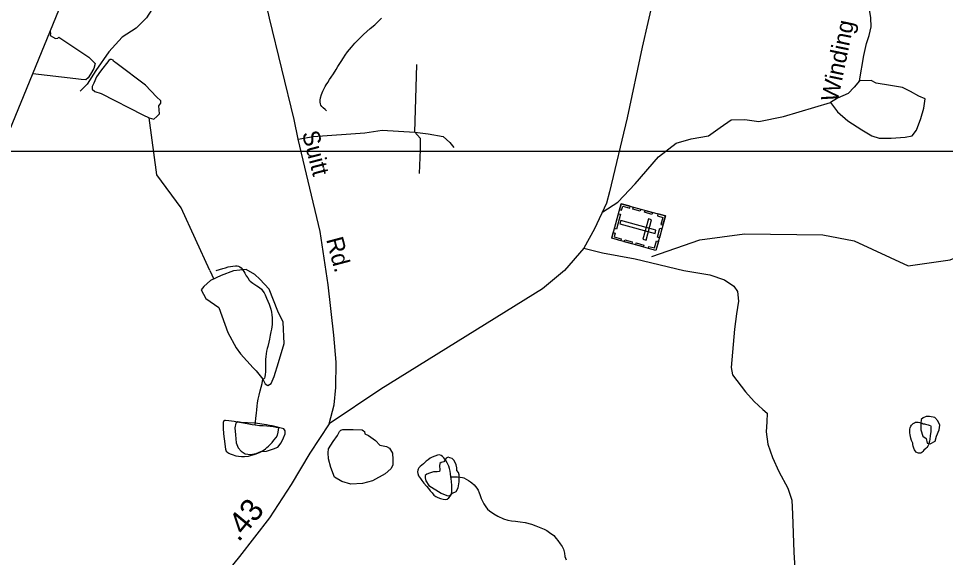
# Model space of a CAD drawing. Extents: x 2126262 to 2293712, y 749403 to 919119.
# Drawn here: x 2136344 to 2141497, y 850625 to 853622 of the extents above; entities that cross this region are included whole.
import ezdxf

# ---------------------------------------------------------------- set-up
doc = ezdxf.new("R2010")
doc.units = 0
for name, color, linetype in [('Exist Boundary Political CountyLine', 7, 'Continuous'), ('Exist Cultural Cemetery CELL', 7, 'Continuous'), ('Exist Hydrographic Creek Single Shore', 7, 'Continuous'), ('Exist Hydrographic Misc Water Feature', 7, 'Continuous'), ('Exist Hydrographic Pond Under 1500 Sq Ft', 7, 'Continuous'), ('Exist Road Non-System Type 51', 7, 'Continuous'), ('Exist Road Non-System Type 51 Label', 7, 'Continuous'), ('Exist Road Secondary Mileage Hundredths English Label', 7, 'Continuous'), ('Exist Road Secondary Type 51 Attributed', 7, 'Continuous'), ('Exist Road Secondary Type 51 Label', 7, 'Continuous'), ('Map Preparation Inset Cut Line', 7, 'Continuous')]:
    doc.layers.add(name, color=color, linetype=linetype)

msp = doc.modelspace()

# ---------------------------------------------------------------- linework, layer by layer
at = {"layer": 'Exist Boundary Political CountyLine'}
msp.add_lwpolyline([(2133839.4, 827270.1), (2134339.4, 835334.3), (2134341.8, 841203.1), (2134508, 848637.7), (2140998.3, 864497.6)], dxfattribs=at)
at = {"layer": 'Exist Cultural Cemetery CELL'}
for points in [[(2139940.2, 852524.1), (2139887.5, 852332.1), (2139641.9, 852399.6), (2139694.7, 852591.6)], [(2139686, 852559.7), (2139697.1, 852556.6), (2139702.9, 852577.8), (2139741.9, 852567.1), (2139744.8, 852577.9), (2139694.8, 852591.6)], [(2139762.2, 852573.1), (2139803.9, 852561.6), (2139800.9, 852550.6), (2139759.1, 852562.1)], [(2139690.5, 852533.1), (2139668.1, 852451.3), (2139657.1, 852454.3), (2139679.6, 852536.1)], [(2139827, 852555.2), (2139868.7, 852543.8), (2139865.7, 852532.8), (2139823.9, 852544.3)], [(2139898.5, 852535.6), (2139895.5, 852524.6), (2139926.5, 852516.1), (2139915.7, 852477), (2139926.5, 852474), (2139940.2, 852524.1)], [(2139883.1, 852426.7), (2139888, 852444.7), (2139692.5, 852498.5), (2139687.5, 852480.5)], [(2139863.8, 852502.8), (2139845.8, 852507.7), (2139814.6, 852394.2), (2139832.6, 852389.2)], [(2139650.7, 852431.5), (2139661.8, 852428.5), (2139656, 852407.3), (2139694.9, 852396.6), (2139692, 852385.8), (2139641.9, 852399.6)], [(2139920.6, 852452.7), (2139906.8, 852402.7), (2139895.9, 852405.7), (2139909.6, 852455.7)], [(2139714.6, 852391.4), (2139756.4, 852379.9), (2139753.4, 852369), (2139711.6, 852380.4)], [(2139778.2, 852373.9), (2139820, 852362.4), (2139816.9, 852351.5), (2139775.2, 852362.9)], [(2139845.6, 852343.5), (2139848.6, 852354.5), (2139879.7, 852346), (2139890.4, 852385.1), (2139901.2, 852382.1), (2139887.4, 852332.1)]]:
    msp.add_lwpolyline(points, close=True, dxfattribs=at)
at = {"layer": 'Exist Hydrographic Creek Single Shore'}
for points in [[(2137407.5, 852221), (2137247.6, 852568.7), (2137113.7, 852752), (2137069.6, 853069.2)], [(2137407.5, 852221), (2137430.1, 852173.3)], [(2138747.8, 851074.1), (2138774, 851073.5), (2138783.9, 851073.3), (2138800.1, 851072.2), (2138812, 851070.3), (2138820.2, 851067.6), (2138846.2, 851052.4), (2138856, 851046.4), (2138864, 851040.5), (2138876.3, 851028.7), (2138892.5, 851010.3), (2138898.7, 850998.8), (2138904.6, 850984.7), (2138908.9, 850974.8), (2138912.8, 850963.2), (2138916.9, 850952.5), (2138921, 850940.9), (2138931.3, 850922.6), (2138941.3, 850906.8), (2138951.6, 850893.5), (2138961.6, 850885.1), (2138985.6, 850867.4), (2139007.8, 850855.4), (2139040.2, 850840), (2139064.2, 850832.1), (2139084.1, 850828.4), (2139106.2, 850826.4), (2139133.7, 850823.3), (2139160.1, 850818.7), (2139196.4, 850809.7), (2139220.4, 850801), (2139238.5, 850794.1), (2139266.6, 850782), (2139280.3, 850774.4), (2139296.7, 850764.2), (2139319.5, 850746.5), (2139332.8, 850730.6), (2139343, 850718.9), (2139355.3, 850700.6), (2139365.8, 850685.6), (2139373.4, 850670.7), (2139379.5, 850649.2), (2139381.8, 850631.2), (2139388.2, 850611.4)]]:
    msp.add_lwpolyline(points, dxfattribs=at)
at = {"layer": 'Exist Hydrographic Misc Water Feature'}
for points in [[(2138055.9, 853107.7), (2138047.9, 853115.2), (2138037.9, 853125.3), (2138029.9, 853132.8), (2138025.4, 853140.3), (2138022.7, 853147.7), (2138020.7, 853157.6), (2138020.9, 853168.3), (2138023.3, 853181.4), (2138029.1, 853199.3), (2138035.2, 853217.2), (2138041, 853229.4), (2138048.5, 853243.1), (2138054.7, 853253.7), (2138062.9, 853265.9), (2138072.5, 853282.1), (2138082.4, 853295.8), (2138094.5, 853313.6), (2138109.9, 853337.9), (2138119.9, 853355.7), (2138137.5, 853382.4), (2138151.3, 853404.2), (2138159.1, 853418.1), (2138173.2, 853436.6), (2138195, 853462.4), (2138214.6, 853485), (2138228.6, 853499.4), (2138242.3, 853513.1), (2138262.4, 853533.2), (2138280, 853549.2), (2138298.1, 853566.1), (2138325.6, 853587.7), (2138341.6, 853603.7), (2138361.5, 853624.7)], [(2139864.6, 852298.2), (2140131.6, 852391.2), (2140380.5, 852425.4), (2140814.6, 852419.7), (2140989.5, 852386.6), (2141289.5, 852245.8), (2141522.5, 852280.5), (2141647.5, 852330.4), (2141980.5, 852389.1), (2142196.5, 852489.7), (2142503.4, 852775.3), (2142852.4, 852984.6), (2142969.5, 853018.3), (2143252.5, 853019.1), (2143518.4, 853112), (2143668.5, 853062.9), (2143961.5, 852856.8), (2144530.6, 852385.7), (2144621.4, 852351), (2144755.5, 852361.4), (2144788.5, 852334.5)], [(2137442.4, 852221.4), (2137461.5, 852226.8), (2137479.9, 852232.1), (2137493.9, 852236), (2137509.9, 852240.5), (2137522, 852242.7), (2137535.9, 852244.9), (2137549.9, 852247.1), (2137559.9, 852246.9), (2137567.9, 852245.1), (2137574.5, 852241.7), (2137581.8, 852234.9), (2137588.8, 852225.8), (2137596.2, 852215), (2137602.1, 852205), (2137609.9, 852191.7), (2137618.3, 852179.2), (2137626.3, 852167.6), (2137632.7, 852161.7), (2137638.6, 852155.9), (2137646.6, 852150), (2137657.7, 852143.1), (2137668.6, 852135.5), (2137682.9, 852126.2), (2137694.6, 852116.1), (2137702.8, 852106.1), (2137710.2, 852096.1), (2137714.9, 852086.2), (2137719.4, 852076.3), (2137723.3, 852066.4), (2137730.7, 852050.6), (2137737.7, 852034), (2137741.8, 852022.5), (2137747.1, 852005.1), (2137750.2, 851988.6), (2137752, 851974.7), (2137753.9, 851958.3), (2137754.3, 851944.3), (2137754.7, 851934.5), (2137754.1, 851920.5), (2137753.1, 851907.4), (2137750.8, 851894.3), (2137747.1, 851878.8), (2137743.2, 851861.7), (2137739.3, 851838.8), (2137736.5, 851821.7), (2137729.7, 851797.9), (2137725.8, 851786.6), (2137722.1, 851771.9), (2137720.1, 851758), (2137718.2, 851742.5), (2137717.2, 851726.1), (2137716.4, 851710.5), (2137716.6, 851696.6), (2137717, 851678.5), (2137717.2, 851658), (2137715.1, 851642.5), (2137713.3, 851628.5), (2137711.4, 851622), (2137707.3, 851618), (2137702.2, 851616.5)], [(2137659.6, 851359.8), (2137660.8, 851379.5), (2137663.5, 851397.5), (2137665.1, 851413.8), (2137666.9, 851427.7), (2137668.8, 851445.8), (2137670.6, 851465.4), (2137673.1, 851484.2), (2137676.4, 851505.4), (2137682.1, 851527.5), (2137687.9, 851552), (2137692.6, 851571.6), (2137697.7, 851592), (2137702.2, 851616.5)], [(2137659.6, 851359.8), (2137643.6, 851363.4), (2137624.3, 851367.1), (2137604.4, 851370.8), (2137584.1, 851373.6), (2137562.2, 851377.4), (2137543.3, 851380.2), (2137527.3, 851382.2), (2137513.4, 851384.1), (2137495.1, 851386.2), (2137489.4, 851386.2), (2137485.1, 851384.8), (2137482.6, 851375.8), (2137481.6, 851364.3), (2137481.6, 851350.4), (2137482.4, 851334), (2137483.8, 851322.5), (2137484, 851311.8), (2137486.9, 851285.5), (2137490.6, 851256.7), (2137492.6, 851240.2), (2137494.9, 851226.3), (2137498.8, 851216.3), (2137506.8, 851208), (2137513.2, 851204.5), (2137520.9, 851200.3), (2137531.2, 851196.8), (2137553.1, 851190.6), (2137567.1, 851188.6), (2137583.1, 851186.7), (2137601.1, 851187.1), (2137623.1, 851189.1), (2137639.1, 851193.7), (2137654.8, 851197.5), (2137664.9, 851201.4), (2137687.4, 851210.8), (2137704.9, 851220.3), (2137717, 851229.8), (2137724.6, 851236.3), (2137734.6, 851244.2), (2137744.7, 851254.7), (2137754.3, 851264.3), (2137764.3, 851276.4), (2137776, 851292.6), (2137783.2, 851305.6), (2137787.9, 851321.1), (2137789.6, 851334.2), (2137790.4, 851343.1), (2137787.7, 851346.5), (2137775.6, 851348.4), (2137760, 851351.1), (2137742.8, 851353.1), (2137724.2, 851355.2), (2137703.6, 851356.5), (2137683.6, 851357.6), (2137659.6, 851359.8)], [(2141318.3, 851370.4), (2141324.3, 851374.4), (2141330.8, 851376.7), (2141336.4, 851377.4), (2141346.4, 851376.4), (2141354.2, 851374.6), (2141362.2, 851372.7), (2141367.3, 851371), (2141373.3, 851368.4), (2141380.4, 851367.5), (2141386.8, 851366.5), (2141394.2, 851364.7), (2141400.3, 851362.9), (2141406.3, 851361.2), (2141414.1, 851358.6), (2141416.3, 851355.2), (2141416.5, 851351.1), (2141416.5, 851337.2), (2141416.5, 851324.8), (2141412.8, 851301.2), (2141411.2, 851283.2), (2141408.5, 851271.7), (2141405, 851258.7), (2141402.2, 851250.6), (2141398.7, 851243.2), (2141393.4, 851236.8), (2141387.6, 851230.4), (2141377.6, 851220.7), (2141371.6, 851214.3), (2141365.9, 851208.7), (2141359.5, 851205.5), (2141353.8, 851204), (2141346.8, 851204.9), (2141341.7, 851205.9), (2141333.7, 851210.1), (2141328.4, 851217.6), (2141325.7, 851224.3), (2141321.6, 851233.4), (2141318.5, 851244), (2141316.7, 851252.3), (2141315, 851259.7), (2141312.4, 851268.8), (2141309.1, 851276.2), (2141305.2, 851287.8), (2141302.9, 851297.7), (2141300.9, 851307.6), (2141299, 851318.3), (2141298.8, 851328.2), (2141299, 851338), (2141301.1, 851346.1), (2141304.4, 851354.3), (2141308.3, 851359.9), (2141313.2, 851365.5), (2141318.3, 851370.4)], [(2138747.8, 851074.1), (2138745.9, 851089.7), (2138743.7, 851105.3), (2138739.6, 851119.4), (2138735.7, 851133.4), (2138727.5, 851150.7), (2138719.1, 851164.8), (2138708.8, 851179), (2138701.8, 851186.5), (2138693.4, 851192.5), (2138684.8, 851195.1), (2138672.9, 851192.9), (2138658.8, 851188.2), (2138643.2, 851182.1), (2138633.1, 851176.5), (2138621.1, 851168.5), (2138611.2, 851160.5), (2138601.4, 851151.7), (2138595.4, 851146.1), (2138577.6, 851131.7), (2138569.6, 851123.7), (2138567.5, 851119.6), (2138565.7, 851115.5), (2138563.6, 851109.8), (2138561.8, 851101.7), (2138563.8, 851091.8), (2138567.9, 851079.4), (2138578.2, 851063.6), (2138586.4, 851053.6), (2138597.1, 851037.8), (2138611.6, 851021.9), (2138622.7, 851008.5), (2138632.5, 850996), (2138644.2, 850983.5), (2138653.7, 850971.8), (2138664.9, 850964.2), (2138675.2, 850958.3), (2138689.1, 850953), (2138705.1, 850948.6), (2138717.2, 850946.7), (2138727.1, 850949), (2138737.1, 850957), (2138748.8, 850973.2), (2138752.7, 850989.5), (2138752.7, 851009.2), (2138752.3, 851027.3), (2138750.4, 851045.3), (2138749.2, 851063.3), (2138747.8, 851074.1)]]:
    msp.add_lwpolyline(points, dxfattribs=at)
at = {"layer": 'Exist Hydrographic Pond Under 1500 Sq Ft'}
for points in [[(2136519.5, 853550.2), (2136521.8, 853538.4), (2136520.7, 853526.6), (2136548.9, 853510.1), (2136563.1, 853512.4), (2136569, 853518.3), (2136735.2, 853407.5), (2136769.3, 853370.9), (2136762.3, 853343.8), (2136743.4, 853313.1), (2136731.6, 853291.9), (2136717.5, 853281.3), (2136691.6, 853282.5), (2136663.3, 853287.2), (2136422.8, 853314.3)], [(2136800, 853328.6), (2136778.5, 853297.5), (2136762.8, 853263.1), (2136753.9, 853244.4), (2136752.9, 853229.6), (2136768.7, 853215.8), (2136803.4, 853204.8), (2137034.6, 853085.8), (2137069.6, 853069.2), (2137096.1, 853062.3), (2137113.9, 853077.1), (2137127.6, 853092.8), (2137123.7, 853136.1), (2137135.5, 853150.9), (2137134.5, 853163.7), (2137110.3, 853185.9), (2137049.9, 853251.2), (2136892.7, 853369.9), (2136871.9, 853384.1), (2136870, 853391), (2136861.1, 853394.9), (2136854.2, 853393.9), (2136846.4, 853388), (2136800, 853328.6)], [(2137702.2, 851616.5), (2137715.6, 851590.7), (2137730.2, 851581.3), (2137748.3, 851592.5), (2137765.1, 851631.8), (2137789, 851709.7), (2137821.1, 851814), (2137815.7, 851934.3), (2137785.2, 851994.5), (2137738.2, 852116.2), (2137684.8, 852172.3), (2137658.1, 852199.1), (2137609.9, 852225.8), (2137539.5, 852218.2), (2137471, 852193.7), (2137412.2, 852164.3), (2137374.7, 852132.2), (2137358.7, 852113.5), (2137385.4, 852065.4), (2137457.6, 852015), (2137508.4, 851875.5), (2137553.8, 851789.9), (2137577.2, 851758.1), (2137649.2, 851679.5), (2137666, 851662.7), (2137702.2, 851616.5)], [(2141408.5, 851409.6), (2141389.3, 851409.5), (2141373.9, 851401.1), (2141361.3, 851392.7), (2141359.8, 851369.1), (2141359.9, 851333.9), (2141371.1, 851298.9), (2141389.3, 851285.8), (2141394.9, 851261.2), (2141411.7, 851257), (2141439.6, 851272.4), (2141448.2, 851299.8), (2141462, 851333.9), (2141466.2, 851360.5), (2141455, 851384.3), (2141438.2, 851403.9), (2141408.5, 851409.6)], [(2137660.3, 851372.1), (2137617.9, 851373.7), (2137581.3, 851375.9), (2137562.5, 851379.3), (2137551.4, 851372.6), (2137547, 851344.9), (2137549.4, 851306.3), (2137554.8, 851261.8), (2137564.7, 851235.1), (2137581.3, 851215.2), (2137604.6, 851201.9), (2137633.4, 851197.5), (2137665.5, 851203), (2137691.7, 851213.8), (2137723.2, 851216.3), (2137761.9, 851228.5), (2137786.3, 851238.5), (2137805.1, 851261.8), (2137817.8, 851290.2), (2137827.3, 851312.8), (2137827.3, 851329.4), (2137819.5, 851340.5), (2137754.2, 851356), (2137738.8, 851359), (2137723.2, 851362.6), (2137660.3, 851372.1)], [(2138425.9, 851169.8), (2138425.5, 851139), (2138413, 851117), (2138381.6, 851090.4), (2138312.6, 851051.1), (2138255.8, 851036.1), (2138190.9, 851033), (2138141.9, 851047.7), (2138101.1, 851070.6), (2138079.9, 851124.5), (2138066.9, 851173.4), (2138065.2, 851206.1), (2138067, 851229.2), (2138093.2, 851269.2), (2138116.7, 851303.7), (2138128.9, 851326.3), (2138135.8, 851332.9), (2138147.8, 851336), (2138204.5, 851336.6), (2138254.6, 851333.8), (2138262.2, 851329.7), (2138266.6, 851324.6), (2138268.6, 851312.3), (2138289.1, 851303.7), (2138328.3, 851275.5), (2138353.4, 851248.8), (2138389.5, 851242.5), (2138406.7, 851233.1), (2138423.9, 851204.9), (2138425.9, 851169.8)], [(2138793.9, 851072.6), (2138794.4, 851084.4), (2138789.2, 851097.3), (2138780.4, 851109.3), (2138780.4, 851123.3), (2138777.2, 851139.9), (2138771, 851153.4), (2138764.3, 851166.9), (2138755.5, 851175.2), (2138741.4, 851179.4), (2138732.1, 851182.5), (2138722.3, 851177.8), (2138707.7, 851156.4), (2138693.7, 851152.4), (2138685.9, 851148.2), (2138683.9, 851134.2), (2138686.4, 851112.6), (2138684.4, 851103.6), (2138671.9, 851101.5), (2138651.2, 851100.5), (2138628.9, 851094.2), (2138614.3, 851088), (2138605.5, 851080.2), (2138605, 851068.3), (2138608.6, 851050.6), (2138625.2, 851025.7), (2138693.6, 850982.2), (2138724.8, 850970.2), (2138739.9, 850967.6), (2138757, 850981.6), (2138777.8, 850992), (2138788.1, 851011.7), (2138794.4, 851045.4), (2138793.9, 851072.6)]]:
    msp.add_lwpolyline(points, dxfattribs=at)
at = {"layer": 'Exist Road Non-System Type 51'}
for points in [[(2141019.1, 853275.4), (2141042.8, 853417.1), (2141058.1, 853482.7), (2141073.5, 853527.4), (2141084.6, 853576.2), (2141083.2, 853626.5), (2141066.5, 853732.6), (2141027.5, 853848.8), (2140992.6, 853907.4), (2140938.2, 853995.4), (2140924.2, 854051.2), (2140936.8, 854121), (2140977.2, 854181), (2141044.2, 854242.4), (2141088.8, 854264.8), (2141168.3, 854273.1), (2141247.3, 854282.1), (2141297.5, 854268.1), (2141358.9, 854255.6), (2141400.7, 854252.8), (2141444, 854259.7), (2141490, 854311.4), (2141566.7, 854466.3)], [(2137146.8, 853779.9), (2137102.2, 853698.9), (2137054.7, 853626.4), (2136999, 853567.7), (2136920.9, 853517.5), (2136845.5, 853436.5), (2136773, 853333.2), (2136725.6, 853257.8), (2136686.5, 853218.7)], [(2138546.7, 852990.4), (2138555.1, 853238.2), (2138558.6, 853365.6)], [(2140858, 853154), (2140896.4, 853103.7), (2140953.6, 853053.4), (2141033.1, 853003.2), (2141087.5, 852969.7), (2141127.9, 852957.1), (2141196.3, 852955.7), (2141273, 852962.7), (2141312, 852969.7), (2141335.7, 853001.8), (2141360.8, 853066), (2141376.2, 853123.2), (2141384.6, 853174.9), (2141349.7, 853190.2), (2141303.7, 853216.8), (2141259, 853237.7), (2141192.1, 853250.3), (2141112.6, 853262.8), (2141084.7, 853276.8), (2141019.1, 853275.4)], [(2141019.1, 853275.4), (2140989.8, 853240.5), (2140956.4, 853205.6), (2140896.4, 853179.1), (2140858, 853154)], [(2139591.7, 852546.9), (2139676.4, 852601), (2139771.3, 852702.9), (2139902.4, 852853.7), (2140000.7, 852928.4), (2140084.4, 852952.1), (2140180.6, 852970.3), (2140244.3, 853015.8), (2140305.7, 853057.7), (2140382.4, 853060.4), (2140460.5, 853049.3), (2140597.2, 853077.2), (2140858, 853154)], [(2137899.5, 852951.2), (2137982.1, 852965.2), (2138268.9, 852986.2), (2138364.8, 853000.2), (2138455.7, 852996), (2138546.7, 852990.4)], [(2138546.7, 852990.4), (2138620.8, 852980.6), (2138704.8, 852965.2), (2138741.2, 852933), (2138763.6, 852905)], [(2138546.7, 852990.4), (2138576.1, 852956.8), (2138577.5, 852893.8), (2138570.5, 852760.7)], [(2139487.1, 852344.5), (2139590.6, 852318.8), (2139771.9, 852285.3), (2140042.5, 852221.1), (2140187.6, 852196), (2140268.5, 852168.1), (2140320.8, 852133.9), (2140341.7, 852103.1), (2140347.3, 852050.1), (2140334.7, 851980.3), (2140323.6, 851895.2), (2140305.4, 851681.4), (2140312.4, 851640.9), (2140337.5, 851608.8), (2140386.3, 851545.9), (2140433.8, 851491.5), (2140481.2, 851448.2), (2140506.3, 851427.3), (2140504.9, 851378.4), (2140500.7, 851324), (2140510.4, 851254.8), (2140535.5, 851180.8), (2140571.8, 851102.7), (2140620.1, 851009.8), (2140643.8, 850944.2), (2140646.6, 850866), (2140655, 850653.9), (2140674.5, 850326.6)]]:
    msp.add_lwpolyline(points, dxfattribs=at)
at = {"layer": 'Exist Road Secondary Type 51 Attributed'}
for points in [[(2141518.8, 856079.7), (2141388.8, 856050), (2141196.3, 855969), (2140995.5, 855821.1), (2140819.7, 855667.5), (2140475.2, 855325.5), (2140338.5, 855177.5), (2140291.1, 855096.6), (2140229.8, 854959.8), (2140055.4, 854397.2), (2139965.5, 854096.6), (2139904.8, 853875.1), (2139811.3, 853463.3), (2139727.6, 853069.7), (2139628.6, 852657.9), (2139612.6, 852595.8), (2139547, 852452), (2139487.1, 852344.5), (2139379, 852221), (2139256.2, 852119.1), (2138358.7, 851561.4), (2138071.4, 851367.3)], [(2138071.4, 851367.3), (2138099.5, 851472.9), (2138107.9, 851570.6), (2138110.7, 851710.2), (2138096.7, 851860.9), (2138066, 852141.5), (2138021.4, 852437.4), (2137954.4, 852716.6), (2137899.5, 852951.2), (2137875.6, 853060.7), (2137739.1, 853623.4), (2137693.2, 853831.8), (2137573.3, 854416.8), (2137481.3, 854975.1), (2137453.7, 855107.4), (2137448.1, 855244.2), (2137478.8, 855554.1), (2137479, 855897.8)], [(2138071.4, 851367.3), (2137962.7, 851204.4), (2137859.5, 851031.3), (2137739.8, 850845.1), (2137572.4, 850630.2), (2137424.6, 850445.9), (2137327, 850219.8), (2137219.6, 849933.6), (2137147, 849757.7), (2137062, 849566.5), (2136958.8, 849379.4)]]:
    msp.add_lwpolyline(points, dxfattribs=at)
at = {"layer": 'Map Preparation Inset Cut Line'}
msp.add_lwpolyline([(2133630.5, 852884.6), (2189691.2, 852884.6), (2189691.2, 811054.9), (2164878.1, 811054.9), (2133665.4, 826054.8)], close=True, dxfattribs=at)

# ---------------------------------------------------------------- texts
at = {"layer": 'Exist Road Non-System Type 51 Label'}
msp.add_text('Winding', height=95, rotation=78.3033, dxfattribs=at).set_placement((2140897.3, 853153.2))
at = {"layer": 'Exist Road Secondary Mileage Hundredths English Label'}
msp.add_text('.43', height=125, rotation=50.3011, dxfattribs=at).set_placement((2137567.6, 850706.8))
at = {"layer": 'Exist Road Secondary Type 51 Label'}
for s, rotation, p in [('Suitt', 284.5076, (2137918.9, 852985.2)), ('Rd.', 284.961, (2138053.6, 852393.8))]:
    msp.add_text(s, height=95, rotation=rotation, dxfattribs=at).set_placement(p)

doc.saveas('drawing.dxf')
